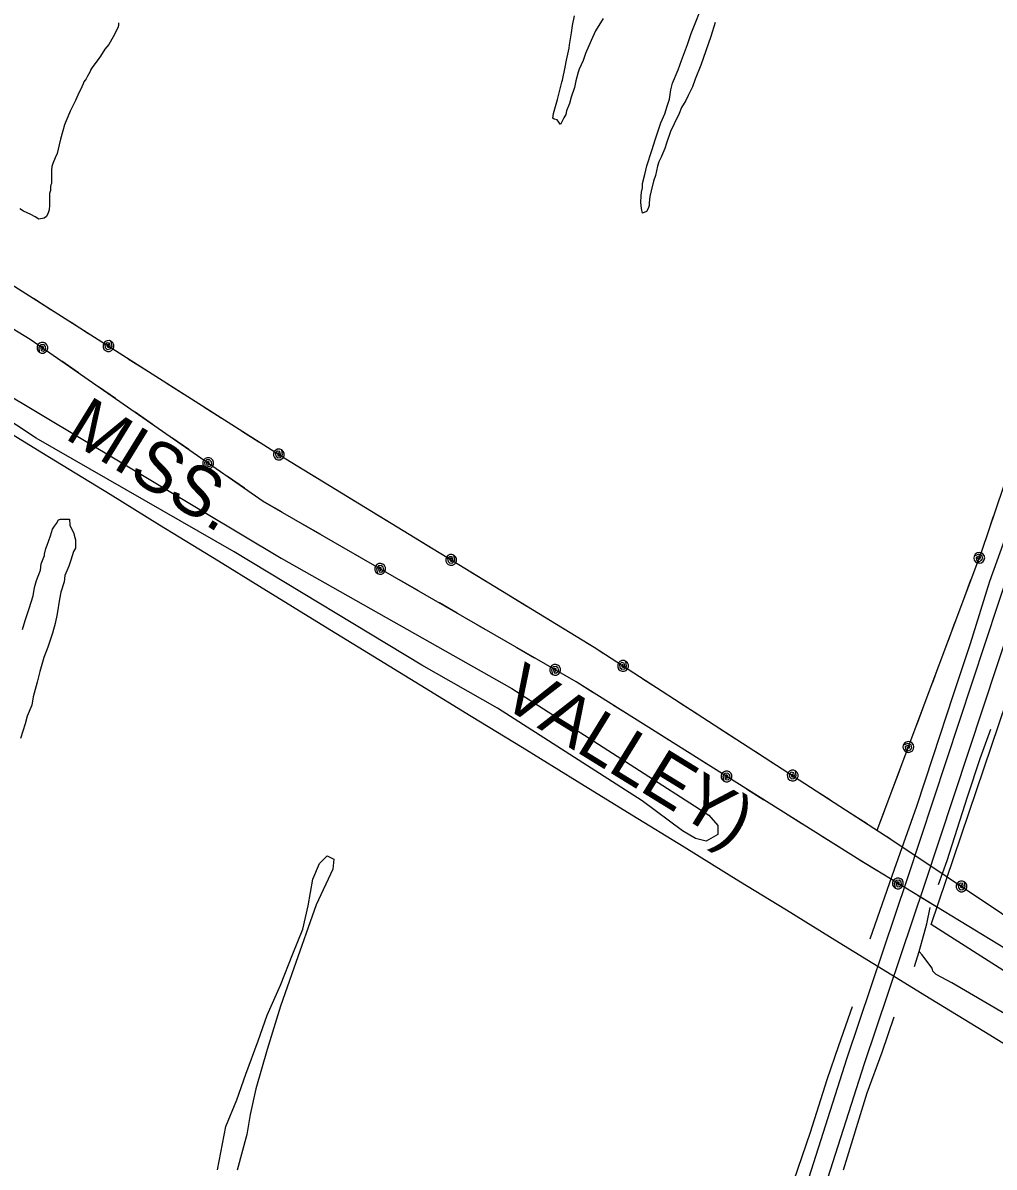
# Model space of a CAD drawing. Extents: x 3355677 to 3393573, y 612928 to 638357.
# Drawn here: x 3366468 to 3368073, y 626343 to 628236 of the extents above; entities that cross this region are included whole.
import ezdxf

# ---------------------------------------------------------------- set-up
doc = ezdxf.new("R2010")
doc.units = 0
for name, color, linetype in [('V-RAIL-IDEN', 7, 'Continuous'), ('V-RAIL-TRAK', 7, 'Continuous'), ('V-ROAD-CNTR', 7, 'Continuous'), ('V-SITE-OTLN', 7, 'Continuous'), ('V-SITE-VEGE', 7, 'Continuous'), ('V-TOPO-SHOR', 7, 'Continuous'), ('V-UTIL-LINE', 7, 'Continuous')]:
    doc.layers.add(name, color=color, linetype=linetype)

msp = doc.modelspace()

# ---------------------------------------------------------------- linework, layer by layer
at = {"layer": 'V-RAIL-TRAK'}
msp.add_lwpolyline([(3368381.2, 626367.9), (3368274.4, 626434), (3368164.1, 626501.2), (3368066.5, 626561.2), (3367958.6, 626626.8), (3367897.4, 626665), (3367817, 626714), (3367729.9, 626768), (3367651.5, 626816.2), (3367560.7, 626872.3), (3367474.4, 626925.5), (3367384, 626980.8), (3367293.3, 627037.3), (3367208.9, 627088.6), (3367124.5, 627140.3), (3367039, 627192.8), (3366967.8, 627236.2), (3366858.7, 627303.8), (3366791.1, 627345.2), (3366693.5, 627405.2), (3366612, 627455.7), (3366499.2, 627524.5), (3366393.7, 627589)], dxfattribs=at)
at = {"layer": 'V-ROAD-CNTR'}
for points in [[(3370176.3, 633731.8), (3370097.8, 633488.5), (3369963.1, 633067.7), (3369788.9, 632536.9), (3369615.9, 632012.9), (3369499.9, 631645.2), (3369354.9, 631184.8), (3369190.9, 630657.6), (3368973.3, 629965.4), (3368863.4, 629638.7), (3368793.4, 629424.5), (3368626.8, 628928.9), (3368504.4, 628552.8), (3368323.4, 627991.2), (3368123, 627405.4), (3367929.7, 626820.3), (3367830.1, 626523.3), (3367691.3, 626088.7), (3367456.3, 625379.9), (3367356.4, 625077), (3367348, 625010)], [(3368189.4, 627506.6), (3368151.5, 627395.9), (3367958.2, 626810.8), (3367858.6, 626514), (3367719.9, 626079.5), (3367484.7, 625370.4), (3367385.8, 625070.3), (3367377.7, 625006.2)]]:
    msp.add_lwpolyline(points, dxfattribs=at)
at = {"layer": 'V-SITE-OTLN'}
msp.add_lwpolyline([(3369107.7, 626018.5), (3367969.4, 626744.3), (3368143.9, 627261.1)], dxfattribs=at)
at = {"layer": 'V-SITE-VEGE'}
for points in [[(3367612.4, 628236.7), (3367605, 628213.5), (3367588.3, 628166), (3367579.3, 628142.7), (3367574.6, 628130.1), (3367567.8, 628115.8), (3367563.6, 628107.4), (3367556.8, 628095.7), (3367552.6, 628085.7), (3367544.2, 628068.8), (3367538.4, 628056.1), (3367531.6, 628036.6), (3367529, 628028.1), (3367524.3, 628016.5), (3367522.7, 628013.9), (3367519, 628006), (3367516.9, 627998.6), (3367513.3, 627983.3), (3367510.1, 627973.8), (3367506.5, 627957.9), (3367504.4, 627948.4), (3367503.3, 627937.9), (3367503.3, 627933.7), (3367501.2, 627928.9), (3367498.6, 627923.6), (3367492.3, 627921), (3367490.2, 627928.9), (3367489.6, 627938.9), (3367490.1, 627950), (3367490.6, 627955.8), (3367492.2, 627963.2), (3367492.2, 627970), (3367495.8, 627984.8), (3367499.5, 627999.1), (3367507.4, 628024.9), (3367513.6, 628043.9), (3367522.5, 628070.3), (3367528.8, 628085.1), (3367533, 628098.3), (3367536.7, 628109.4), (3367538.8, 628125.2), (3367541.9, 628136.3), (3367550.8, 628158), (3367556.6, 628173.8), (3367566.5, 628200.2), (3367572.3, 628218.1), (3367594.3, 628272.5)], [(3367379.5, 628129.1), (3367374.2, 628112.7), (3367371.6, 628102.2), (3367366.4, 628090.5), (3367365.3, 628084.2), (3367362.2, 628078.9), (3367360.6, 628075.2), (3367356.4, 628067.8), (3367351.1, 628075.2), (3367345.8, 628076.8), (3367343.7, 628078.4), (3367344.7, 628085.7), (3367351.5, 628109), (3367358.9, 628137.5), (3367359.9, 628141.2), (3367364.1, 628162.8), (3367366.2, 628174.4), (3367370.9, 628193.9), (3367371.4, 628199.7), (3367374.5, 628219.3), (3367376.6, 628231.4), (3367379.7, 628247.2)], [(3367427.2, 628243.1), (3367414.6, 628222.5), (3367407.2, 628206.7), (3367397.8, 628185), (3367394.1, 628173.4), (3367387.3, 628159.2), (3367385.7, 628154.4), (3367382.1, 628140.2), (3367379.5, 628129.1)], [(3366625.9, 628236), (3366625.9, 628231.2), (3366624.4, 628227.5), (3366617, 628212.7), (3366609.7, 628200.1), (3366603.3, 628192.1), (3366596, 628180.5), (3366590.7, 628173.1), (3366583.4, 628163.6), (3366580.2, 628158.9), (3366579.2, 628155.2), (3366576.5, 628151.5), (3366574.4, 628147.8), (3366572.3, 628143.5), (3366570.8, 628140.9), (3366568.7, 628138.3), (3366567.6, 628135.1), (3366565, 628129.8), (3366563.4, 628126.1), (3366560.3, 628120.3), (3366554.5, 628107.6), (3366546.1, 628089.7), (3366536.6, 628067), (3366533.5, 628057.5), (3366529.8, 628043.2), (3366527.8, 628034.2), (3366524.1, 628020), (3366520.9, 628012.6), (3366517.3, 628003.1), (3366515.7, 627998.3), (3366515.2, 627992), (3366515.2, 627969.9), (3366513.7, 627967.7), (3366513.1, 627965.1), (3366513.2, 627958.8), (3366511.6, 627953.5), (3366511.6, 627934.5), (3366511.1, 627926.6), (3366509.6, 627921.8), (3366506.9, 627915.5), (3366502.7, 627912.9), (3366493.8, 627911.3), (3366487.9, 627914.9), (3366481.1, 627918.6)], [(3366481.1, 627918.6), (3366468.9, 627924.4), (3366462.6, 627928.1)], [(3366364.6, 627667.3), (3366894.7, 627350.3), (3367276.1, 627134.7), (3367577.8, 626940.7), (3367601.5, 626925.6), (3367616.6, 626908.4), (3367616.6, 626893.3), (3367597.2, 626882.5), (3367579.9, 626886.8), (3367558.4, 626899.7), (3367491.6, 626949.3), (3367252.4, 627102.4), (3367127.4, 627173.6), (3366817.1, 627361.1), (3366489.6, 627548.7), (3366190.1, 627747)], [(3366467, 627232.4), (3366471.5, 627247.2), (3366478.1, 627267.3), (3366484.7, 627288.4), (3366487, 627302.1), (3366490.3, 627313.7), (3366496.9, 627330.6), (3366498.1, 627341.2), (3366503.5, 627354.9), (3366503.6, 627357), (3366505.8, 627366.5), (3366508, 627371.8), (3366513.5, 627387.6), (3366516.8, 627398.2), (3366520, 627403.4), (3366523.3, 627407.6), (3366526.5, 627413.9), (3366529.7, 627415), (3366544.5, 627414.8), (3366545.5, 627405.2), (3366551.7, 627391.4), (3366552.7, 627388.2), (3366554.7, 627380.7), (3366554.5, 627367), (3366551.3, 627361.7), (3366546.9, 627346.9), (3366543.6, 627337.4), (3366537, 627321.6), (3366535.8, 627311.1), (3366530.3, 627294.2), (3366528.1, 627282.5), (3366524.6, 627258.2), (3366521.2, 627242.4), (3366516.8, 627226.5), (3366509.1, 627203.3), (3366502.5, 627186.4), (3366495.8, 627163.2), (3366491.4, 627145.3), (3366484.7, 627121)], [(3366484.7, 627121), (3366482.4, 627107.2), (3366474.8, 627089.3), (3366471.5, 627076.6), (3366463.7, 627052.4)], [(3366789.6, 626338.6), (3366803.2, 626410.2), (3366821.6, 626454.5), (3366836.4, 626496.9), (3366856.6, 626552.2), (3366871.4, 626594.6), (3366893.5, 626644.4), (3366913.8, 626696), (3366930.3, 626736.6), (3366939.6, 626775.3), (3366946.9, 626819.6), (3366958, 626845.4), (3366970.9, 626858.3), (3366981.9, 626852.7), (3366980.1, 626836.1), (3366952.5, 626777.1), (3366915.6, 626672.1), (3366893.5, 626609.4), (3366871.4, 626537.5), (3366852.9, 626472.9), (3366843.7, 626430.5), (3366838.2, 626397.3), (3366822, 626338.3)]]:
    msp.add_lwpolyline(points, dxfattribs=at)
at = {"layer": 'V-TOPO-SHOR'}
for points in [[(3367868.6, 626721), (3367908.6, 626836.3), (3367945.8, 626940.2), (3367972.8, 627022.5), (3368006.5, 627124.8), (3368034.2, 627209.5), (3368066.3, 627312.2), (3368095.7, 627393.3), (3368126.6, 627496.8), (3368163.1, 627611.9), (3368193.2, 627699), (3368226.9, 627802.1), (3368276, 627951.1), (3368316.5, 628071), (3368363.3, 628218), (3368434.2, 628426.2)], [(3367981.5, 626810.4), (3367995.6, 626850.2), (3368029.6, 626955.5), (3368050.6, 627018.9), (3368067.9, 627067.8)], [(3367942, 626675.3), (3367949.3, 626700), (3367955.1, 626719.6), (3367962.3, 626745.6), (3367967.9, 626772.7)], [(3368492.5, 626347.6), (3368396.4, 626407.4), (3368300.7, 626466.3), (3368197.6, 626532.1), (3368091.2, 626597), (3368003.7, 626647.8), (3367977.5, 626661.8), (3367972.3, 626667.4), (3367971, 626672.5), (3367963.7, 626681.9), (3367954.3, 626694.4), (3367949.3, 626700)], [(3367742.5, 626320.5), (3367769.8, 626401.2), (3367797.2, 626488.3), (3367816.6, 626544.3), (3367839.3, 626609.1)], [(3367824.2, 626338.8), (3367863.7, 626465.9), (3367888.5, 626533.1), (3367908.3, 626591.7)]]:
    msp.add_lwpolyline(points, dxfattribs=at)
at = {"layer": 'V-UTIL-LINE'}
for points in [[(3367880.2, 626900.4), (3368052.9, 627361.9), (3368219.7, 627853.7), (3368377.8, 628340.9), (3368544.3, 628849.8), (3368707.5, 629302.6), (3368843.5, 629361.9), (3368996.7, 629782.8), (3369299.8, 630694.4), (3369485.9, 631255.1), (3369657.6, 631815.2), (3369835, 632374.4), (3370017.4, 632922.2), (3370375.6, 634052.4), (3370560.7, 634617.6), (3370918.5, 635712.7), (3371111.8, 636273.2), (3371194.9, 636525.8)], [(3370599.1, 625159.7), (3369954, 625561.1), (3369433, 625883.7), (3369003.6, 626135.6), (3368625.6, 626361.6), (3368231.9, 626619.3), (3367851.3, 626850.7), (3367382.4, 627145.7), (3366865, 627444.4), (3366480, 627712.3), (3366027.6, 627988.3), (3365574.4, 628269.8), (3365118.6, 628541.7), (3364545.7, 628879.7), (3364115.5, 629158.1), (3363633, 629456.1), (3363159.7, 629754.2), (3362684.9, 630044.1), (3362215.7, 630326.1), (3361710.6, 630626.7), (3361234.6, 630908.5), (3360733.5, 631217), (3359805.2, 631780.2)], [(3360754.9, 631203.8), (3361272.8, 630966.2), (3361739.5, 630687.3), (3362229.5, 630409.9), (3362725.1, 630088.2), (3363192.5, 629799.9), (3363660, 629518.9), (3364148.1, 629221.1), (3365159.2, 628623.7), (3365586.8, 628351.6), (3366029.2, 628054), (3366448.3, 627803.7), (3366902.5, 627514.5), (3367411.9, 627203.2), (3367902.7, 626885.8), (3368361.7, 626578.4)], [(3366485.1, 627780.3), (3366513.8, 627762)], [(3366547.5, 627740.5), (3366576.2, 627722.3)], [(3366499.9, 627698.5), (3366499.9, 627695.6), (3366501.8, 627696.9), (3366501.8, 627699.7), (3366499.2, 627701), (3366497.1, 627698.4), (3366497.8, 627693.7), (3366502, 627693), (3366505.8, 627696.1), (3366505.2, 627700.6), (3366502.2, 627703.9), (3366497.3, 627703.5), (3366493.9, 627699.2), (3366494.8, 627691.1), (3366498, 627689.7), (3366501.5, 627689.6), (3366504.8, 627690.9), (3366507.3, 627693.3), (3366508.7, 627696.5), (3366508.8, 627700), (3366507.5, 627703.3), (3366505.1, 627705.8), (3366501.8, 627707.2), (3366498.3, 627707.3), (3366495.1, 627706), (3366492.5, 627703.6), (3366491.1, 627700.4), (3366491.1, 627696.9), (3366492.3, 627693.6), (3366494.8, 627691.1)], [(3366609.1, 627701.3), (3366609, 627704.2), (3366607.1, 627702.8), (3366607.3, 627700), (3366609.9, 627698.8), (3366611.9, 627701.5), (3366611, 627706.1), (3366606.8, 627706.7), (3366603.2, 627703.5), (3366603.9, 627698.9), (3366607.1, 627695.8), (3366611.9, 627696.4), (3366615.1, 627700.8), (3366613.9, 627708.9), (3366610.7, 627710.2), (3366607.1, 627710.1), (3366603.9, 627708.7), (3366601.5, 627706.1), (3366600.2, 627702.9), (3366600.3, 627699.4), (3366601.7, 627696.1), (3366604.3, 627693.7), (3366607.5, 627692.4), (3366611, 627692.5), (3366614.3, 627693.9), (3366616.7, 627696.5), (3366618, 627699.8), (3366617.9, 627703.3), (3366616.5, 627706.5), (3366613.9, 627708.9)], [(3366559.8, 627656.8), (3366531.9, 627676.2)], [(3366642, 627680.4), (3366670.7, 627662.1)], [(3366704.4, 627640.6), (3366733.1, 627622.4)], [(3366620.6, 627614.5), (3366592.7, 627633.9)], [(3366766.8, 627600.9), (3366795.5, 627582.6)], [(3366681.3, 627572.2), (3366653.4, 627591.7)], [(3366829.3, 627561.1), (3366857.9, 627542.9)], [(3366742.1, 627530), (3366714.2, 627549.4)], [(3366890.8, 627521.9), (3366890.7, 627524.8), (3366888.9, 627523.4), (3366889, 627520.7), (3366891.7, 627519.4), (3366893.6, 627522.1), (3366892.7, 627526.7), (3366888.5, 627527.3), (3366884.9, 627524.1), (3366885.7, 627519.6), (3366888.8, 627516.4), (3366893.6, 627517), (3366896.8, 627521.4), (3366895.7, 627529.5), (3366892.4, 627530.8), (3366888.9, 627530.7), (3366885.7, 627529.3), (3366883.2, 627526.8), (3366882, 627523.5), (3366882, 627520), (3366883.5, 627516.8), (3366886, 627514.3), (3366889.3, 627513.1), (3366892.8, 627513.1), (3366896, 627514.6), (3366898.4, 627517.1), (3366899.7, 627520.4), (3366899.6, 627523.9), (3366898.2, 627527.1), (3366895.7, 627529.5)], [(3366774.1, 627507.7), (3366774.1, 627504.8), (3366776, 627506.2), (3366775.9, 627508.9), (3366773.4, 627510.3), (3366771.3, 627507.6), (3366772, 627503), (3366776.2, 627502.2), (3366779.9, 627505.3), (3366779.4, 627509.9), (3366776.3, 627513.2), (3366771.5, 627512.8), (3366768.1, 627508.4), (3366768.9, 627500.3), (3366772.2, 627498.9), (3366775.7, 627498.8), (3366778.9, 627500.1), (3366781.5, 627502.6), (3366782.9, 627505.8), (3366782.9, 627509.3), (3366781.7, 627512.6), (3366779.2, 627515.1), (3366776, 627516.5), (3366772.5, 627516.6), (3366769.2, 627515.3), (3366766.7, 627512.8), (3366765.3, 627509.6), (3366765.2, 627506.1), (3366766.5, 627502.8), (3366768.9, 627500.3)], [(3366834, 627466), (3366806.1, 627485.4)], [(3366924, 627501.4), (3366953, 627483.6)], [(3366987.1, 627462.8), (3367016.1, 627445.1)], [(3366896.4, 627426.3), (3366866.9, 627443.3)], [(3367050.3, 627424.2), (3367079.3, 627406.5)], [(3368061.7, 627387.7), (3368072.6, 627419.9)], [(3366960.5, 627389.3), (3366931, 627406.3)], [(3367113.4, 627385.6), (3367142.4, 627367.9)], [(3367024.6, 627352.3), (3366995.1, 627369.3)], [(3367175.7, 627347.6), (3367175.5, 627350.4), (3367173.7, 627349), (3367173.9, 627346.2), (3367176.6, 627345), (3367178.5, 627347.8), (3367177.5, 627352.4), (3367173.3, 627352.9), (3367169.7, 627349.6), (3367170.6, 627345.1), (3367173.8, 627342), (3367178.6, 627342.7), (3367181.7, 627347.2), (3367180.4, 627355.2), (3367177.1, 627356.4), (3367173.6, 627356.3), (3367170.4, 627354.8), (3367168, 627352.2), (3367166.8, 627349), (3367166.9, 627345.4), (3367168.4, 627342.3), (3367171, 627339.9), (3367174.3, 627338.7), (3367177.8, 627338.8), (3367181, 627340.3), (3367183.4, 627342.9), (3367184.6, 627346.2), (3367184.4, 627349.7), (3367183, 627352.9), (3367180.4, 627355.2)], [(3368048.8, 627350.9), (3368046, 627350.2), (3368047.8, 627348.7), (3368050.4, 627349.4), (3368051.1, 627352.2), (3368048, 627353.6), (3368043.7, 627351.7), (3368044, 627347.5), (3368047.9, 627344.6), (3368052.2, 627346.3), (3368054.6, 627350.1), (3368053.1, 627354.6), (3368048, 627356.8), (3368040.4, 627354), (3368039.8, 627350.6), (3368040.6, 627347.2), (3368042.7, 627344.3), (3368045.6, 627342.5), (3368049.1, 627341.9), (3368052.5, 627342.7), (3368055.4, 627344.7), (3368057.2, 627347.7), (3368057.8, 627351.2), (3368057, 627354.6), (3368054.9, 627357.5), (3368052, 627359.3), (3368048.5, 627359.9), (3368045.1, 627359.1), (3368042.2, 627357), (3368040.4, 627354)], [(3367058.3, 627332.8), (3367058.6, 627330), (3367060.4, 627331.4), (3367060.1, 627334.2), (3367057.4, 627335.3), (3367055.5, 627332.5), (3367056.7, 627327.9), (3367060.9, 627327.5), (3367064.4, 627330.9), (3367063.4, 627335.4), (3367060.1, 627338.4), (3367055.4, 627337.6), (3367052.3, 627333), (3367053.8, 627325), (3367057.2, 627323.9), (3367060.7, 627324.1), (3367063.8, 627325.7), (3367066.1, 627328.3), (3367067.3, 627331.6), (3367067, 627335.2), (3367065.5, 627338.3), (3367062.8, 627340.6), (3367059.5, 627341.7), (3367056, 627341.5), (3367052.9, 627340), (3367050.5, 627337.3), (3367049.4, 627334), (3367049.6, 627330.5), (3367051.2, 627327.3), (3367053.8, 627325)], [(3367209, 627327.2), (3367238, 627309.5)], [(3368023.2, 627282.5), (3368035.1, 627314.4)], [(3367121.5, 627296.3), (3367092.1, 627313.3)], [(3367272.1, 627288.6), (3367301.1, 627270.9)], [(3367185.6, 627259.3), (3367156.2, 627276.3)], [(3367249.7, 627222.3), (3367220.3, 627239.3)], [(3367335.3, 627250), (3367364.3, 627232.3)], [(3367997.3, 627213.2), (3368009.2, 627245.1)], [(3367313.8, 627185.3), (3367284.4, 627202.3)], [(3367398.4, 627211.5), (3367411.9, 627203.2), (3367427.2, 627193.3)], [(3367347.6, 627165.8), (3367347.8, 627162.9), (3367349.6, 627164.4), (3367349.3, 627167.2), (3367346.6, 627168.3), (3367344.8, 627165.5), (3367345.9, 627160.9), (3367350.1, 627160.5), (3367353.6, 627163.9), (3367352.6, 627168.4), (3367349.4, 627171.4), (3367344.6, 627170.6), (3367341.6, 627166), (3367343.1, 627158), (3367346.4, 627156.9), (3367349.9, 627157.1), (3367353.1, 627158.7), (3367355.4, 627161.3), (3367356.5, 627164.6), (3367356.3, 627168.1), (3367354.7, 627171.3), (3367352.1, 627173.6), (3367348.8, 627174.7), (3367345.3, 627174.5), (3367342.1, 627173), (3367339.8, 627170.3), (3367338.7, 627167), (3367338.9, 627163.5), (3367340.4, 627160.3), (3367343.1, 627158)], [(3367459.9, 627172.2), (3367459.8, 627175), (3367458, 627173.6), (3367458.1, 627170.9), (3367460.7, 627169.6), (3367462.7, 627172.4), (3367461.8, 627177), (3367457.6, 627177.6), (3367454, 627174.3), (3367454.7, 627169.8), (3367457.9, 627166.6), (3367462.7, 627167.2), (3367465.9, 627171.6), (3367464.8, 627179.7), (3367461.5, 627181), (3367458, 627181), (3367454.8, 627179.6), (3367452.4, 627177.1), (3367451.1, 627173.8), (3367451.1, 627170.3), (3367452.5, 627167.1), (3367455, 627164.6), (3367458.3, 627163.3), (3367461.8, 627163.4), (3367465, 627164.8), (3367467.5, 627167.3), (3367468.8, 627170.5), (3367468.7, 627174.1), (3367467.3, 627177.3), (3367464.8, 627179.7)], [(3367971.3, 627143.9), (3367983.2, 627175.8)], [(3367410.2, 627128.3), (3367382.4, 627145.7), (3367381.4, 627146.3)], [(3367492.7, 627151), (3367521.2, 627132.5)], [(3367472.8, 627088.9), (3367444, 627107)], [(3367554.8, 627110.8), (3367583.4, 627092.3)], [(3367945.4, 627074.6), (3367957.3, 627106.4)], [(3367617, 627070.6), (3367645.5, 627052.2)], [(3367535.4, 627049.5), (3367506.7, 627067.6)], [(3367679.1, 627030.4), (3367707.6, 627012)], [(3367931.7, 627038.1), (3367928.9, 627037.4), (3367930.7, 627035.9), (3367933.3, 627036.6), (3367934, 627039.4), (3367930.9, 627040.8), (3367926.6, 627038.9), (3367926.9, 627034.7), (3367930.8, 627031.8), (3367935.1, 627033.5), (3367937.5, 627037.3), (3367936, 627041.8), (3367930.9, 627044.1), (3367923.3, 627041.2), (3367922.7, 627037.8), (3367923.5, 627034.4), (3367925.6, 627031.5), (3367928.6, 627029.7), (3367932, 627029.1), (3367935.4, 627029.9), (3367938.3, 627031.9), (3367940.1, 627034.9), (3367940.7, 627038.4), (3367939.9, 627041.8), (3367937.8, 627044.7), (3367934.9, 627046.5), (3367931.4, 627047.1), (3367928, 627046.3), (3367925.1, 627044.2), (3367923.3, 627041.2)], [(3367598.1, 627010.1), (3367569.3, 627028.2)], [(3367631.1, 626989.3), (3367631.2, 626986.4), (3367633.1, 626987.8), (3367632.9, 626990.6), (3367630.2, 626991.8), (3367628.3, 626989.1), (3367629.2, 626984.5), (3367633.5, 626983.9), (3367637, 626987.2), (3367636.2, 626991.7), (3367633.1, 626994.8), (3367628.3, 626994.2), (3367625.1, 626989.7), (3367626.3, 626981.7), (3367629.6, 626980.4), (3367633.1, 626980.5), (3367636.3, 626981.9), (3367638.7, 626984.5), (3367640, 626987.8), (3367639.9, 626991.3), (3367638.4, 626994.5), (3367635.9, 626996.9), (3367632.6, 626998.2), (3367629.1, 626998.1), (3367625.9, 626996.6), (3367623.5, 626994.1), (3367622.2, 626990.8), (3367622.3, 626987.3), (3367623.7, 626984.1), (3367626.3, 626981.7)], [(3367740.4, 626990.8), (3367740.3, 626993.7), (3367738.4, 626992.3), (3367738.6, 626989.5), (3367741.2, 626988.2), (3367743.2, 626991), (3367742.3, 626995.6), (3367738.1, 626996.2), (3367734.5, 626993), (3367735.2, 626988.5), (3367738.3, 626985.3), (3367743.1, 626985.8), (3367746.4, 626990.3), (3367745.3, 626998.4), (3367742, 626999.7), (3367738.5, 626999.6), (3367735.3, 626998.2), (3367732.8, 626995.7), (3367731.5, 626992.4), (3367731.6, 626988.9), (3367733, 626985.7), (3367735.5, 626983.2), (3367738.8, 626981.9), (3367742.3, 626982), (3367745.5, 626983.4), (3367747.9, 626985.9), (3367749.2, 626989.2), (3367749.2, 626992.7), (3367747.8, 626995.9), (3367745.3, 626998.4)], [(3367906.1, 626969.7), (3367918, 627001.6)], [(3367692.9, 626950.4), (3367664.1, 626968.5)], [(3367773.1, 626969.6), (3367801.7, 626951.2)], [(3367755.5, 626911), (3367726.7, 626929.1)], [(3367835.3, 626929.4), (3367863.8, 626911)], [(3367880.2, 626900.4), (3367892.1, 626932.3)], [(3367818.2, 626871.6), (3367789.4, 626889.7)], [(3367897.4, 626889.3), (3367902.7, 626885.8), (3367925.7, 626870.4)], [(3367881.1, 626832.7), (3367852, 626850.3)], [(3367959, 626848.2), (3367987.2, 626829.2)], [(3367914.4, 626812.4), (3367914.6, 626809.5), (3367916.4, 626811), (3367916.2, 626813.7), (3367913.5, 626814.9), (3367911.6, 626812.1), (3367912.6, 626807.5), (3367916.8, 626807), (3367920.4, 626810.4), (3367919.5, 626814.9), (3367916.3, 626818), (3367911.5, 626817.3), (3367908.4, 626812.8), (3367909.7, 626804.7), (3367913, 626803.5), (3367916.5, 626803.7), (3367919.7, 626805.1), (3367922.1, 626807.7), (3367923.3, 626811), (3367923.1, 626814.5), (3367921.7, 626817.7), (3367919.1, 626820.1), (3367915.8, 626821.3), (3367912.3, 626821.1), (3367909.1, 626819.7), (3367906.7, 626817.1), (3367905.5, 626813.8), (3367905.6, 626810.3), (3367907.1, 626807.1), (3367909.7, 626804.7)], [(3368019.6, 626807.5), (3368019.6, 626810.4), (3368017.7, 626809), (3368017.8, 626806.3), (3368020.4, 626805), (3368022.4, 626807.7), (3368021.6, 626812.3), (3368017.4, 626813), (3368013.7, 626809.8), (3368014.4, 626805.3), (3368017.5, 626802), (3368022.3, 626802.5), (3368025.6, 626806.9), (3368024.6, 626815), (3368021.4, 626816.4), (3368017.9, 626816.4), (3368014.6, 626815), (3368012.1, 626812.5), (3368010.8, 626809.3), (3368010.8, 626805.8), (3368012.1, 626802.5), (3368014.6, 626800.1), (3368017.8, 626798.7), (3368021.3, 626798.7), (3368024.6, 626800), (3368027.1, 626802.5), (3368028.4, 626805.8), (3368028.4, 626809.3), (3368027.1, 626812.5), (3368024.6, 626815)], [(3367976.8, 626774.5), (3367947.7, 626792.1)], [(3368052, 626785.8), (3368080.3, 626766.9)], [(3368040, 626736), (3368010.9, 626753.7)]]:
    msp.add_lwpolyline(points, dxfattribs=at)

# ---------------------------------------------------------------- texts
at = {"layer": 'V-RAIL-IDEN'}
for s, p in [('MISS.', (3366534.7, 627549.7)), ('VALLEY)', (3367253.5, 627109.6))]:
    msp.add_text(s, height=83, rotation=328.3744, dxfattribs=at).set_placement(p)

doc.saveas('drawing.dxf')
